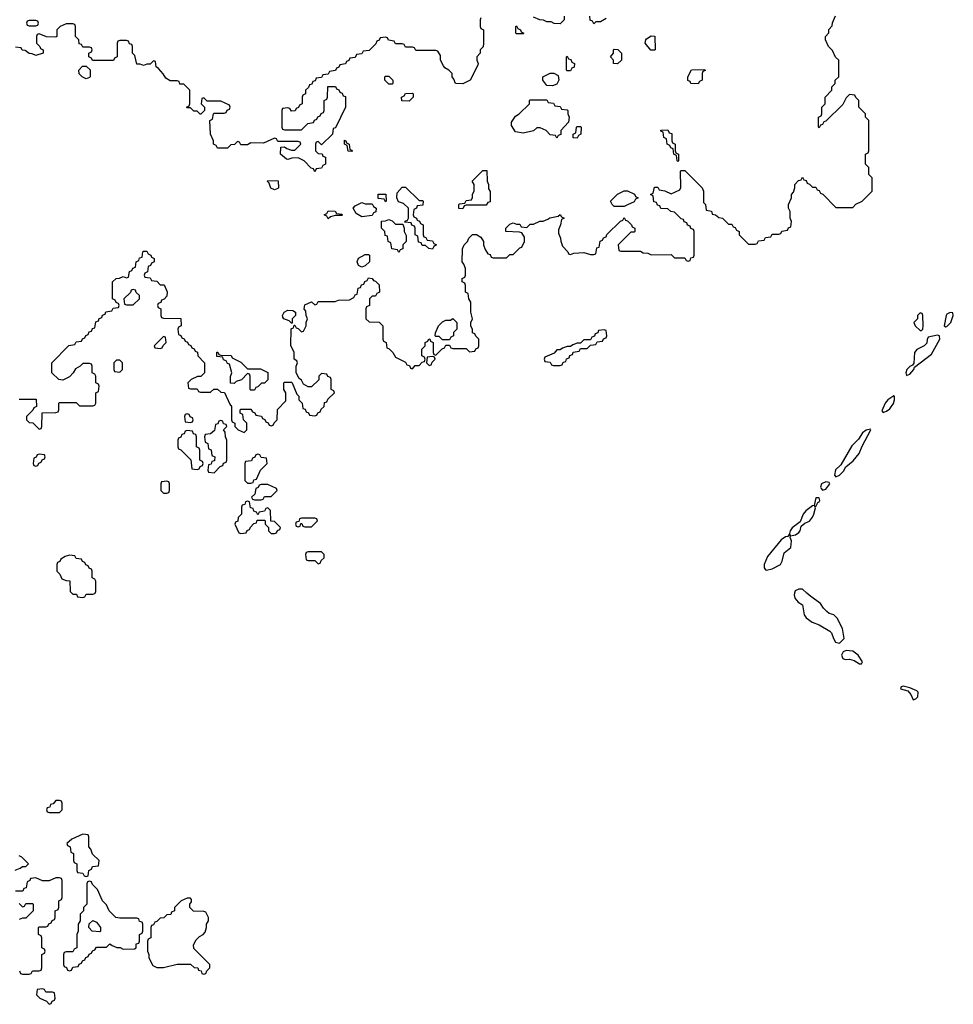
# Model space of a CAD drawing. Header units: inches. Extents: x 2701323 to 2964515, y 494916 to 722124.
# Tile 426 of 656: x 2842154 to 2847708, y 597554 to 603410. Entities that reach past the tile are written whole.
import ezdxf

# ---------------------------------------------------------------- set-up
doc = ezdxf.new("R2010")
doc.units = ezdxf.units.IN
doc.header["$MEASUREMENT"] = 0
doc.layers.add('C8549', color=7, linetype='Continuous')
doc.layers.add('C8640', color=7, linetype='Continuous')

msp = doc.modelspace()

# ---------------------------------------------------------------- linework, layer by layer
at = {"layer": 'C8549', "color": 2, "elevation": 2}
for points in [[(2842464, 600000), (2842470, 599994), (2842492.7, 599992.7), (2842498, 599978), (2842530, 599974), (2842542, 599978), (2842550, 599994), (2842590, 599994), (2842602, 599998), (2842602.7, 600000)], [(2846763.7, 600000), (2846761, 599990), (2846764.7, 599970), (2846785.4, 599945.4), (2846811.3, 599930), (2846821, 599870), (2846833.2, 599853.2), (2846867.7, 599827.7), (2846910.5, 599810.5), (2846974, 599774), (2846984, 599764), (2846994.8, 599730), (2847007.5, 599707.5), (2847030, 599702), (2847059, 599730), (2847049, 599789), (2847018, 599850), (2846998, 599870), (2846970, 599879), (2846955.3, 599890), (2846935.3, 599910), (2846918, 599938), (2846859.5, 599979.5), (2846836.7, 600000)], [(2842127.3, 598352.7), (2842156.4, 598363.6), (2842170, 598374), (2842190, 598374), (2842206, 598390), (2842166, 598430), (2842150, 598438)], [(2842152.7, 597752.7), (2842158, 597738), (2842170, 597734), (2842210, 597734), (2842222, 597738), (2842230, 597754), (2842270, 597754), (2842282, 597758), (2842286, 597770), (2842286, 597850), (2842302, 597858), (2842306, 597870), (2842302, 597882), (2842286, 597890), (2842286, 597950), (2842282, 597962), (2842266, 597970), (2842266, 598010), (2842270, 598014), (2842310, 598014), (2842322, 598018), (2842327.3, 598032.7), (2842342, 598038), (2842347.3, 598052.7), (2842362, 598058), (2842366, 598070), (2842366, 598110), (2842382, 598118), (2842386, 598130), (2842386, 598170), (2842402, 598178), (2842406, 598190), (2842406, 598290), (2842402, 598302), (2842390, 598306), (2842370, 598306), (2842330, 598288), (2842290, 598288), (2842250, 598306), (2842218, 598302), (2842214, 598290), (2842198, 598282), (2842192.7, 598247.3), (2842178, 598242), (2842172.7, 598227.3), (2842130, 598226)], [(2842150, 598154), (2842170, 598134), (2842182, 598138), (2842190, 598154), (2842230, 598154), (2842234, 598150), (2842234, 598110), (2842190, 598066), (2842170, 598066), (2842150, 598058)]]:
    msp.add_lwpolyline(points, dxfattribs=at)
for points in [[(2847070, 599659), (2847052, 599650), (2847042, 599630), (2847051.6, 599611.6), (2847065.4, 599605.4), (2847090, 599606), (2847118.8, 599598.8), (2847150, 599578), (2847162, 599578), (2847168, 599590), (2847142, 599630), (2847110, 599654)], [(2847410, 599446), (2847398, 599442), (2847394, 599430), (2847438, 599418), (2847456, 599396), (2847470, 599364.7), (2847486, 599370), (2847496.4, 599383.6), (2847498, 599410), (2847490, 599418), (2847450, 599435.3)], [(2842390, 598766), (2842370, 598766), (2842352.7, 598747.3), (2842338, 598742), (2842332.7, 598727.3), (2842318, 598722), (2842314, 598710), (2842318, 598698), (2842330, 598694), (2842390, 598694), (2842406, 598710), (2842406, 598750), (2842402, 598762)], [(2842530, 598566), (2842463.6, 598536.4), (2842434, 598510), (2842438, 598498), (2842454, 598490), (2842458, 598458), (2842474, 598450), (2842474, 598410), (2842478, 598398), (2842494, 598390), (2842494, 598350), (2842498, 598338), (2842530, 598334), (2842538, 598318), (2842550, 598314), (2842562, 598318), (2842566, 598350), (2842582, 598358), (2842587.3, 598372.7), (2842622, 598378), (2842626, 598410), (2842587.3, 598447.3), (2842576.4, 598476.4), (2842566, 598490), (2842566, 598550), (2842562, 598562)], [(2842570, 598286), (2842558, 598282), (2842554, 598270), (2842554, 598150), (2842534, 598130), (2842534, 598110), (2842514, 598090), (2842514, 598050), (2842502, 598030), (2842502, 597990), (2842494, 597970), (2842494, 597890), (2842478, 597882), (2842470, 597866), (2842430, 597866), (2842418, 597862), (2842414, 597850), (2842414, 597790), (2842418, 597778), (2842432.7, 597772.7), (2842438, 597758), (2842450, 597754), (2842462, 597758), (2842470, 597774), (2842502, 597778), (2842507.3, 597792.7), (2842522, 597798), (2842527.3, 597812.7), (2842542, 597818), (2842547.3, 597832.7), (2842562, 597838), (2842567.3, 597852.7), (2842582, 597858), (2842587.3, 597872.7), (2842602, 597878), (2842610, 597894), (2842670, 597894), (2842690, 597914), (2842703.6, 597903.6), (2842732.7, 597892.7), (2842751.6, 597891.6), (2842770, 597882), (2842836.4, 597883.6), (2842846, 597890), (2842847.3, 597912.7), (2842862, 597918), (2842866, 597930), (2842866, 597970), (2842882, 597978), (2842886, 597990), (2842886, 598030), (2842882, 598042), (2842867.3, 598047.3), (2842862, 598062), (2842850, 598066), (2842750, 598066), (2842726, 598070), (2842686, 598110), (2842670, 598146), (2842646, 598170), (2842616.4, 598236.4), (2842587.3, 598267.3), (2842582, 598282)], [(2843170, 598186), (2843150, 598186), (2843114, 598170), (2843074, 598130), (2843074, 598110), (2843058, 598102), (2843052.7, 598087.3), (2843030, 598086), (2843011.6, 598068.4), (2842990, 598066), (2842970, 598046), (2842958, 598042), (2842950, 598026), (2842938, 598022), (2842934, 598010), (2842934, 597950), (2842918, 597942), (2842914, 597930), (2842914, 597870), (2842922, 597850), (2842922, 597830), (2842945.4, 597785.4), (2842970, 597772), (2843010, 597772), (2843090, 597792), (2843170, 597792), (2843192.7, 597772.7), (2843214, 597770), (2843218, 597758), (2843232.7, 597752.7), (2843238, 597738), (2843250, 597734), (2843262, 597738), (2843267.3, 597752.7), (2843286, 597770), (2843286, 597790), (2843190, 597886), (2843188.4, 597908.4), (2843203.1, 597936.9), (2843223.1, 597956.9), (2843246, 597970), (2843256.4, 597983.6), (2843266, 598010), (2843266, 598030), (2843278, 598050), (2843278, 598070), (2843262, 598102), (2843250, 598106), (2843187.3, 598107.3), (2843166, 598130), (2843166, 598150), (2843176.4, 598163.6), (2843176.4, 598176.4)], [(2842630, 597986), (2842586, 597990), (2842566, 598010), (2842567.3, 598032.7), (2842590, 598052), (2842610, 598042), (2842634, 598010), (2842634, 597990)], [(2842290, 597646), (2842258, 597642), (2842254, 597610), (2842274, 597590), (2842312.7, 597572.7), (2842330, 597554), (2842342, 597558), (2842347.3, 597572.7), (2842362, 597578), (2842366, 597590), (2842362, 597622), (2842350, 597626), (2842310, 597626), (2842302, 597642)]]:
    msp.add_lwpolyline(points, close=True, dxfattribs=at)
at = {"layer": 'C8640', "color": 2, "elevation": 2}
for points in [[(2844898, 603422), (2844894, 603410), (2844894, 603370), (2844898, 603358), (2844914, 603350), (2844914, 603270), (2844911.6, 603248.4), (2844894, 603230), (2844894, 603210), (2844874, 603190), (2844874, 603170), (2844882, 603150), (2844879.6, 603140.4), (2844834, 603050), (2844790, 603028), (2844746, 603030), (2844736.4, 603056.4), (2844726, 603070), (2844726, 603090), (2844706, 603110), (2844683.1, 603123.1), (2844674.6, 603134.6), (2844658, 603170), (2844656.4, 603196.4), (2844642, 603222), (2844630, 603226), (2844510, 603226), (2844502, 603242), (2844490, 603246), (2844450, 603246), (2844442, 603262), (2844430, 603266), (2844390, 603266), (2844382, 603282), (2844347.3, 603287.3), (2844342, 603302), (2844330, 603306), (2844298, 603302), (2844292.7, 603287.3), (2844278, 603282), (2844272.7, 603267.3), (2844232.7, 603227.3), (2844198, 603222), (2844190, 603206), (2844158, 603202), (2844150, 603186), (2844118, 603182), (2844112.7, 603167.3), (2844098, 603162), (2844092.7, 603147.3), (2844058, 603142), (2844052.7, 603127.3), (2844038, 603122), (2844032.7, 603107.3), (2843998, 603102), (2843990, 603086), (2843958, 603082), (2843950, 603066), (2843918, 603062), (2843912.7, 603047.3), (2843898, 603042), (2843892.7, 603027.3), (2843878, 603022), (2843872.7, 603007.3), (2843854, 602990), (2843854, 602970), (2843838, 602962), (2843834, 602950), (2843834, 602910), (2843818, 602902), (2843812.7, 602887.3), (2843798, 602882), (2843792.7, 602867.3), (2843770, 602866), (2843762, 602882), (2843750, 602886), (2843718, 602882), (2843714, 602870), (2843714, 602770), (2843718, 602758), (2843730, 602754), (2843830, 602754), (2843867.3, 602792.7), (2843902, 602798), (2843907.3, 602812.7), (2843922, 602818), (2843927.3, 602832.7), (2843942, 602838), (2843947.3, 602852.7), (2843962, 602858), (2843966, 602870), (2843966, 602930), (2843982, 602938), (2843986, 602950), (2843987.3, 603012.7), (2844032.7, 603012.7), (2844038, 602998), (2844052.7, 602992.7), (2844058, 602978), (2844072.7, 602972.7), (2844078, 602958), (2844092.7, 602952.7), (2844092, 602890), (2844032.7, 602767.3), (2844018, 602762), (2844014, 602730), (2843950, 602666), (2843930, 602686), (2843918, 602682), (2843914, 602670), (2843914, 602630), (2843930, 602614), (2843952.7, 602612.7), (2843958, 602598), (2843972.7, 602592.7), (2843974, 602550), (2843958, 602542), (2843950, 602526), (2843918, 602522), (2843910, 602506), (2843902, 602522), (2843887.3, 602527.3), (2843846, 602570), (2843810, 602588), (2843772.7, 602587.3), (2843750, 602578), (2843740.4, 602580.4), (2843706, 602610), (2843707.3, 602652.7), (2843730, 602654), (2843743.6, 602643.6), (2843770, 602634), (2843790, 602634), (2843826, 602670), (2843822, 602682), (2843810, 602686), (2843690, 602686), (2843682, 602702), (2843670, 602706), (2843603.6, 602676.4), (2843530, 602678), (2843510, 602666), (2843470, 602666), (2843462, 602682), (2843450, 602686), (2843432.7, 602667.3), (2843410, 602666), (2843390, 602646), (2843330, 602646), (2843322, 602662), (2843306, 602670), (2843306, 602690), (2843288.4, 602728.4), (2843286, 602810), (2843302, 602818), (2843306, 602850), (2843310, 602854), (2843370, 602854), (2843382, 602858), (2843387.3, 602872.7), (2843402, 602878), (2843406, 602890), (2843402, 602902), (2843350, 602926), (2843270, 602926), (2843250, 602946), (2843238, 602942), (2843234, 602910), (2843254, 602890), (2843254, 602870), (2843231.6, 602848.4), (2843228.4, 602848.4), (2843210, 602866), (2843190, 602866), (2843170, 602886), (2843150, 602886), (2843146, 602890), (2843162, 602898), (2843166, 602910), (2843166, 602990), (2843130, 603026), (2843107.3, 603027.3), (2843102, 603042), (2843090, 603046), (2843050, 603046), (2843023.1, 603063.1), (2843008.4, 603088.4), (2842980.4, 603120.4), (2842966, 603130), (2842962, 603162), (2842950, 603166), (2842930, 603146), (2842910, 603146), (2842890, 603138), (2842870, 603146), (2842850, 603146), (2842838, 603198), (2842826, 603210), (2842826, 603250), (2842822, 603262), (2842807.3, 603267.3), (2842802, 603282), (2842790, 603286), (2842750, 603286), (2842738, 603282), (2842734, 603270), (2842734, 603190), (2842718, 603182), (2842712.7, 603167.3), (2842587.3, 603167.3), (2842582, 603182), (2842566, 603190), (2842566, 603210), (2842582, 603218), (2842586, 603230), (2842582, 603242), (2842570, 603246), (2842530, 603246), (2842522, 603262), (2842507.3, 603267.3), (2842506, 603290), (2842486, 603310), (2842486, 603370), (2842482, 603382), (2842470, 603386), (2842430, 603386), (2842394, 603370), (2842374, 603350), (2842374, 603310), (2842370, 603306), (2842312.7, 603307.3), (2842270, 603326), (2842258, 603322), (2842254, 603310), (2842254, 603270), (2842274, 603250), (2842278, 603238), (2842294, 603230), (2842294, 603210), (2842250, 603198), (2842227.3, 603207.3), (2842210, 603208), (2842187.3, 603227.3), (2842168.4, 603228.4), (2842162, 603242), (2842130, 603246)], [(2842150, 601154), (2842252.7, 601152.7), (2842254, 601110), (2842238, 601102), (2842232.7, 601087.3), (2842194, 601050), (2842194, 601030), (2842210, 601014), (2842232.7, 601012.7), (2842270, 600974), (2842282, 600978), (2842286, 600990), (2842287.3, 601072.7), (2842370, 601074), (2842382, 601078), (2842386, 601090), (2842386, 601130), (2842390, 601134), (2842490, 601134), (2842510, 601114), (2842590, 601114), (2842602, 601118), (2842606, 601130), (2842606, 601190), (2842622, 601198), (2842626, 601230), (2842622, 601242), (2842606, 601250), (2842606, 601290), (2842602, 601302), (2842586, 601310), (2842586, 601350), (2842582, 601362), (2842570, 601366), (2842530, 601366), (2842514, 601350), (2842486, 601334), (2842472, 601310), (2842450, 601286), (2842410, 601266), (2842386, 601270), (2842346, 601310), (2842346, 601370), (2842447.3, 601472.7), (2842482, 601478), (2842490, 601494), (2842522, 601498), (2842527.3, 601512.7), (2842542, 601518), (2842547.3, 601532.7), (2842562, 601538), (2842567.3, 601552.7), (2842582, 601558), (2842587.3, 601572.7), (2842602, 601578), (2842607.3, 601612.7), (2842622, 601618), (2842627.3, 601632.7), (2842642, 601638), (2842647.3, 601652.7), (2842662, 601658), (2842667.3, 601672.7), (2842702, 601678), (2842710, 601694), (2842742, 601698), (2842746, 601710), (2842742, 601722), (2842727.3, 601727.3), (2842722, 601742), (2842706, 601750), (2842706, 601850), (2842728.4, 601871.6), (2842747.3, 601872.7), (2842770, 601882), (2842790, 601874), (2842802, 601878), (2842807.3, 601912.7), (2842822, 601918), (2842827.3, 601932.7), (2842842, 601938), (2842846, 601970), (2842862, 601978), (2842867.3, 601992.7), (2842882, 601998), (2842886, 602030), (2842890, 602034), (2842910, 602034), (2842918, 602018), (2842934, 602010), (2842938, 601998), (2842954, 601990), (2842954, 601970), (2842938, 601962), (2842932.7, 601947.3), (2842918, 601942), (2842914, 601910), (2842898, 601902), (2842894, 601890), (2842898, 601878), (2842930, 601874), (2842938, 601858), (2842970, 601854), (2842990, 601834), (2843012.7, 601832.7), (2843031.6, 601791.6), (2843030, 601766), (2843012.7, 601747.3), (2842998, 601742), (2842992.7, 601727.3), (2842978, 601722), (2842974, 601710), (2842978, 601698), (2842994, 601690), (2842994, 601650), (2842998, 601638), (2843010, 601634), (2843112.7, 601632.7), (2843114, 601590), (2843098, 601582), (2843094, 601570), (2843098, 601538), (2843112.7, 601532.7), (2843118, 601518), (2843132.7, 601512.7), (2843138, 601498), (2843152.7, 601492.7), (2843158, 601478), (2843172.7, 601472.7), (2843178, 601458), (2843192.7, 601452.7), (2843198, 601438), (2843212.7, 601432.7), (2843214, 601410), (2843254, 601370), (2843254, 601310), (2843231.6, 601288.4), (2843212.7, 601287.3), (2843174, 601270), (2843154, 601250), (2843158, 601218), (2843170, 601214), (2843210, 601214), (2843218, 601198), (2843230, 601194), (2843290, 601194), (2843308.4, 601211.6), (2843330, 601212), (2843350, 601194), (2843372.7, 601192.7), (2843403.6, 601123.6), (2843414, 601110), (2843414, 601030), (2843418, 601018), (2843434, 601010), (2843434, 600990), (2843454, 600970), (2843490, 600954), (2843506, 600970), (2843506, 601010), (2843486, 601030), (2843482, 601062), (2843466, 601070), (2843466, 601090), (2843470, 601094), (2843530, 601094), (2843538, 601078), (2843552.7, 601072.7), (2843558, 601058), (2843592.7, 601052.7), (2843598, 601038), (2843612.7, 601032.7), (2843618, 601018), (2843632.7, 601012.7), (2843638, 600998), (2843650, 600994), (2843662, 600998), (2843667.3, 601012.7), (2843686, 601030), (2843688.4, 601091.6), (2843736.4, 601143.6), (2843738, 601190), (2843726, 601210), (2843726, 601250), (2843730, 601254), (2843770, 601254), (2843774, 601250), (2843803.6, 601183.6), (2843814, 601170), (2843814, 601150), (2843834, 601130), (2843838, 601098), (2843852.7, 601092.7), (2843858, 601078), (2843872.7, 601072.7), (2843878, 601058), (2843910, 601054), (2843922, 601058), (2843927.3, 601072.7), (2843942, 601078), (2843947.3, 601092.7), (2843966, 601110), (2843967.3, 601132.7), (2843982, 601138), (2843987.3, 601152.7), (2844026, 601190), (2844022, 601202), (2844006, 601210), (2844006, 601270), (2844002, 601282), (2843987.3, 601287.3), (2843982, 601302), (2843950, 601306), (2843934, 601290), (2843932.7, 601267.3), (2843890, 601226), (2843870, 601226), (2843843.1, 601243.1), (2843830, 601266), (2843816.4, 601276.4), (2843798, 601310), (2843798, 601350), (2843806, 601370), (2843802, 601382), (2843786, 601390), (2843786, 601430), (2843767.3, 601472.7), (2843768.4, 601571.6), (2843782, 601578), (2843786, 601594), (2843790, 601594), (2843798, 601578), (2843810, 601574), (2843830, 601554), (2843842, 601558), (2843858, 601590), (2843858, 601610), (2843866, 601630), (2843858, 601650), (2843856.4, 601676.4), (2843846, 601690), (2843850, 601714), (2843890, 601732), (2843910, 601714), (2843922, 601718), (2843930, 601734), (2844030, 601734), (2844050, 601742), (2844116.4, 601743.6), (2844142, 601758), (2844150, 601774), (2844162, 601778), (2844167.3, 601812.7), (2844182, 601818), (2844187.3, 601832.7), (2844202, 601838), (2844207.3, 601852.7), (2844222, 601858), (2844230, 601874), (2844251.6, 601871.6), (2844258, 601858), (2844270, 601854), (2844292.7, 601832.7), (2844294, 601790), (2844278, 601782), (2844270, 601766), (2844250, 601766), (2844234, 601750), (2844234, 601710), (2844218, 601702), (2844214, 601690), (2844214, 601630), (2844232.7, 601612.7), (2844291.6, 601611.6), (2844314, 601590), (2844314, 601510), (2844318, 601498), (2844334, 601490), (2844338, 601458), (2844352.7, 601452.7), (2844374, 601430), (2844390, 601402), (2844450, 601374), (2844458, 601358), (2844472.7, 601352.7), (2844478, 601338), (2844490, 601334), (2844507.3, 601352.7), (2844530, 601354), (2844547.3, 601372.7), (2844562, 601378), (2844566, 601390), (2844562, 601402), (2844546, 601410), (2844546, 601450), (2844566, 601470), (2844566, 601490), (2844582, 601498), (2844588.4, 601511.6), (2844594, 601510), (2844598, 601498), (2844614, 601490), (2844614, 601430), (2844618, 601418), (2844630, 601414), (2844667.3, 601452.7), (2844682, 601458), (2844690, 601474), (2844710, 601474), (2844718, 601458), (2844730, 601454), (2844810, 601454), (2844830, 601434), (2844862, 601438), (2844867.3, 601452.7), (2844882, 601458), (2844886, 601470), (2844886, 601510), (2844867.3, 601527.3), (2844862, 601542), (2844848.4, 601548.4), (2844847.3, 601567.3), (2844838, 601590), (2844838, 601610), (2844848, 601630), (2844838, 601670), (2844838, 601730), (2844826, 601750), (2844822, 601782), (2844806, 601790), (2844806, 601830), (2844802, 601842), (2844786, 601850), (2844786, 601870), (2844802, 601878), (2844806, 601890), (2844806, 601930), (2844796.4, 601956.4), (2844786, 601970), (2844787.3, 602047.3), (2844798, 602070), (2844818, 602090), (2844826, 602110), (2844848.4, 602131.6), (2844871.6, 602131.6), (2844896.9, 602116.9), (2844914, 602090), (2844914, 602070), (2844923.6, 602043.6), (2844938, 602018), (2844952.7, 602012.7), (2844958, 601998), (2844970, 601994), (2845050, 601994), (2845070, 602014), (2845090, 602014), (2845130, 602054), (2845142, 602058), (2845158, 602090), (2845156.4, 602116.4), (2845142, 602142), (2845127.3, 602147.3), (2845046, 602150), (2845046, 602170), (2845070, 602194), (2845090, 602202), (2845110, 602194), (2845130, 602194), (2845138, 602178), (2845170, 602174), (2845190, 602194), (2845210, 602194), (2845248.4, 602211.6), (2845267.3, 602212.7), (2845296.4, 602223.6), (2845308.4, 602231.6), (2845358, 602242), (2845370, 602252), (2845378, 602238), (2845394, 602230), (2845378, 602222), (2845372, 602190), (2845359.6, 602160.4), (2845359.6, 602139.6), (2845371.6, 602111.6), (2845372.7, 602092.7), (2845383.6, 602063.6), (2845414, 602030), (2845418, 602018), (2845430, 602014), (2845450, 602022), (2845510, 602024.7), (2845550, 602014), (2845570, 602014), (2845582, 602018), (2845587.3, 602052.7), (2845602, 602058), (2845607.3, 602092.7), (2845622, 602098), (2845627.3, 602112.7), (2845642, 602118), (2845647.3, 602132.7), (2845727.3, 602212.7), (2845742, 602218), (2845750, 602234), (2845758, 602218), (2845770, 602214), (2845794, 602190), (2845798, 602178), (2845814, 602170), (2845814, 602150), (2845810, 602146), (2845790, 602146), (2845714, 602070), (2845718, 602038), (2845730, 602034), (2845847.3, 602032.7), (2845863.6, 602023.6), (2845890, 602022), (2845910, 602012), (2846030, 602014), (2846050, 601994), (2846110, 601994), (2846118, 601978), (2846130, 601974), (2846142, 601978), (2846147.3, 601992.7), (2846162, 601998), (2846166, 602010), (2846166, 602150), (2846162, 602162), (2846147.3, 602167.3), (2846142, 602182), (2846127.3, 602187.3), (2846122, 602202), (2846107.3, 602207.3), (2846102, 602222), (2846090, 602226), (2846050, 602266), (2846028.4, 602268.4), (2846010, 602286), (2845967.3, 602287.3), (2845962, 602302), (2845947.3, 602307.3), (2845942, 602322), (2845927.3, 602327.3), (2845922, 602362), (2845906, 602370), (2845922, 602378), (2845930, 602414), (2845950, 602414), (2845958, 602398), (2845991.6, 602391.6), (2846030, 602374), (2846082, 602398), (2846087.3, 602412.7), (2846086, 602510), (2846090, 602514), (2846110, 602514), (2846214, 602410), (2846222, 602390), (2846222, 602322), (2846234, 602310), (2846238, 602278), (2846270, 602272), (2846274, 602254), (2846294, 602250), (2846312.7, 602232.7), (2846334, 602230), (2846370, 602194), (2846390, 602194), (2846398, 602178), (2846410, 602174), (2846418, 602158), (2846434, 602150), (2846434, 602130), (2846490, 602074), (2846530, 602074), (2846542, 602078), (2846550, 602094), (2846582, 602098), (2846590, 602114), (2846622, 602118), (2846630, 602134), (2846670, 602134), (2846682, 602138), (2846687.3, 602152.7), (2846722, 602158), (2846727.3, 602172.7), (2846742, 602178), (2846746, 602210), (2846738, 602230), (2846738, 602270), (2846728, 602290), (2846728, 602310), (2846746, 602350), (2846746, 602370), (2846756.4, 602383.6), (2846766, 602410), (2846766, 602430), (2846787.3, 602452.7), (2846802, 602458), (2846810, 602474), (2846818, 602458), (2846832.7, 602452.7), (2846838, 602438), (2846852.7, 602432.7), (2846870, 602414), (2846890, 602414), (2846898, 602398), (2846910, 602394), (2846918, 602378), (2846932.7, 602372.7), (2847010, 602294), (2847110, 602294), (2847127.3, 602312.7), (2847166, 602330), (2847226, 602390), (2847226, 602470), (2847206, 602490), (2847206, 602530), (2847186, 602550), (2847186, 602610), (2847202, 602618), (2847206, 602630), (2847206, 602810), (2847186, 602830), (2847186, 602850), (2847146, 602890), (2847146, 602930), (2847127.3, 602947.3), (2847122, 602962), (2847090, 602966), (2847070, 602946), (2847050, 602906), (2846950, 602806), (2846938, 602802), (2846930, 602786), (2846918, 602782), (2846910, 602766), (2846906, 602770), (2846906, 602830), (2846922, 602838), (2846926, 602850), (2846926, 602890), (2846946, 602910), (2846946, 602950), (2846986, 602990), (2846986, 603010), (2847006, 603030), (2847006, 603050), (2847026, 603070), (2847026, 603170), (2847007.3, 603187.3), (2846990, 603226), (2846966, 603250), (2846948, 603290), (2846948, 603310), (2846967.3, 603332.7), (2846968.4, 603351.6), (2846987.3, 603372.7), (2846988.4, 603391.6), (2847007.3, 603432.7)], [(2845394, 603430), (2845394, 603410), (2845370, 603386), (2845332.7, 603387.3), (2845316.4, 603396.4), (2845290, 603398), (2845270, 603408), (2845248.4, 603408.4), (2845210, 603426)], [(2845643.6, 603416.4), (2845610, 603398), (2845582, 603398), (2845570, 603386), (2845562, 603402), (2845547.3, 603407.3), (2845546, 603430)], [(2842602.7, 600000), (2842606, 600010), (2842606, 600070), (2842602, 600082), (2842586, 600090), (2842586, 600130), (2842582, 600142), (2842567.3, 600147.3), (2842562, 600162), (2842547.3, 600167.3), (2842542, 600182), (2842527.3, 600187.3), (2842522, 600202), (2842490, 600206), (2842482, 600222), (2842450, 600226), (2842423.6, 600216.4), (2842398, 600202), (2842392.7, 600187.3), (2842378, 600182), (2842374, 600170), (2842374, 600130), (2842392.7, 600112.7), (2842404.7, 600084.7), (2842430, 600074), (2842452.7, 600072.7), (2842454, 600010), (2842464, 600000)], [(2846836.7, 600000), (2846810, 600024), (2846790, 600024), (2846767.1, 600012.9), (2846763.7, 600000)]]:
    msp.add_lwpolyline(points, dxfattribs=at)
for points in [[(2842250, 603406), (2842210, 603406), (2842198, 603402), (2842194, 603390), (2842198, 603378), (2842210, 603374), (2842250, 603374), (2842262, 603378), (2842266, 603390), (2842262, 603402)], [(2845110, 603326), (2845106, 603330), (2845106, 603370), (2845110, 603374), (2845118, 603358), (2845134, 603350), (2845138, 603338), (2845154, 603330), (2845150, 603326)], [(2845930, 603228), (2845908.9, 603228.9), (2845875.3, 603270), (2845878, 603290), (2845883.1, 603296.9), (2845910, 603314), (2845932, 603312), (2845934, 603230)], [(2845710, 603148), (2845686, 603150), (2845686, 603170), (2845668, 603190), (2845686, 603210), (2845686, 603230), (2845690, 603234), (2845712.7, 603232.7), (2845734, 603210), (2845734, 603170)], [(2845410, 603106), (2845406, 603110), (2845406, 603190), (2845410, 603194), (2845418, 603178), (2845432.7, 603172.7), (2845438, 603158), (2845454, 603150), (2845452.7, 603127.3), (2845438, 603122), (2845430, 603106)], [(2842550, 603058), (2842526, 603070), (2842507.3, 603087.3), (2842506, 603110), (2842527.3, 603132.7), (2842550, 603134), (2842572.7, 603112.7), (2842574, 603070), (2842570, 603066)], [(2846190, 603028), (2846146, 603030), (2846142, 603042), (2846128.4, 603048.4), (2846128, 603070), (2846150, 603112), (2846230, 603114), (2846232.7, 603107.3), (2846218, 603102), (2846214, 603090), (2846214, 603050), (2846198, 603042)], [(2844350, 603026), (2844326, 603050), (2844326, 603070), (2844330, 603074), (2844350, 603074), (2844374, 603050), (2844374, 603030), (2844370, 603026)], [(2845323.6, 603016.4), (2845290, 603018), (2845266, 603050), (2845266, 603070), (2845310, 603092), (2845331.6, 603091.6), (2845358, 603078), (2845362, 603050), (2845350, 603026)], [(2844470, 602926), (2844427.3, 602927.3), (2844426, 602950), (2844442, 602958), (2844448.4, 602971.6), (2844490, 602974), (2844494, 602970), (2844494, 602950)], [(2845350, 602706), (2845342, 602722), (2845310, 602726), (2845286, 602750), (2845250, 602766), (2845230, 602766), (2845211.1, 602748.9), (2845150, 602735.3), (2845104, 602744), (2845080.4, 602780.4), (2845080.4, 602799.6), (2845103.1, 602836.9), (2845126, 602850), (2845186, 602910), (2845186, 602930), (2845190, 602934), (2845290, 602934), (2845298, 602918), (2845330, 602914), (2845338, 602898), (2845370, 602894), (2845378, 602878), (2845410, 602874), (2845414, 602870), (2845414, 602850), (2845422, 602830), (2845419.6, 602800.4), (2845374, 602750), (2845372.7, 602727.3), (2845358, 602722)], [(2845470, 602706), (2845447.3, 602707.3), (2845446, 602730), (2845462, 602738), (2845466, 602770), (2845470, 602774), (2845490, 602774), (2845494, 602770), (2845491.6, 602728.4), (2845478, 602722)], [(2846070, 602566), (2846066, 602570), (2846062, 602602), (2846046, 602610), (2846042, 602642), (2846027.3, 602647.3), (2846022, 602662), (2846006, 602670), (2846002, 602702), (2845986, 602710), (2845982, 602742), (2845967.3, 602747.3), (2845967.3, 602752.7), (2846010, 602754), (2846018, 602738), (2846032.7, 602732.7), (2846034, 602690), (2846038, 602678), (2846054, 602670), (2846054, 602630), (2846058, 602618), (2846074, 602610), (2846074, 602570)], [(2844130, 602626), (2844107.3, 602627.3), (2844102, 602662), (2844086, 602670), (2844086, 602694), (2844094, 602690), (2844098, 602678), (2844114, 602670), (2844118, 602638), (2844130, 602634), (2844134, 602630)], [(2844790, 602286), (2844767.3, 602287.3), (2844766, 602310), (2844770, 602314), (2844802, 602318), (2844810, 602334), (2844842, 602338), (2844847.3, 602352.7), (2844848.4, 602371.6), (2844858, 602390), (2844858, 602430), (2844846, 602450), (2844910, 602514), (2844932.7, 602512.7), (2844934, 602450), (2844942, 602430), (2844943.6, 602403.6), (2844952.7, 602387.3), (2844952.7, 602327.3), (2844938, 602322), (2844930, 602306), (2844810, 602306), (2844798, 602302)], [(2843670, 602398), (2843648.9, 602408.9), (2843638, 602438), (2843628.4, 602448.4), (2843630, 602454), (2843691.1, 602451.1), (2843694, 602410), (2843690, 602406)], [(2844530, 602334), (2844550, 602334), (2844554, 602330), (2844552.7, 602307.3), (2844518, 602302), (2844514, 602290), (2844498, 602282), (2844494, 602250), (2844498, 602238), (2844514, 602230), (2844518, 602218), (2844532.7, 602212.7), (2844538, 602198), (2844554, 602190), (2844554, 602130), (2844558, 602118), (2844570, 602114), (2844578, 602098), (2844610, 602094), (2844618, 602078), (2844634, 602070), (2844618, 602062), (2844610, 602046), (2844588.4, 602048.4), (2844567.3, 602067.3), (2844548, 602068), (2844542, 602082), (2844527.3, 602087.3), (2844522, 602122), (2844506, 602130), (2844506, 602170), (2844502, 602182), (2844487.3, 602187.3), (2844482, 602202), (2844446, 602206), (2844447.3, 602212.7), (2844462, 602218), (2844466, 602230), (2844466, 602290), (2844436.4, 602316.4), (2844407.3, 602327.3), (2844398, 602350), (2844400.4, 602379.6), (2844430, 602414), (2844450, 602414)], [(2844330, 602326), (2844322, 602342), (2844287.3, 602347.3), (2844287.3, 602372.7), (2844332.7, 602372.7), (2844334, 602330)], [(2845690, 602298), (2845678, 602310), (2845668, 602330), (2845710, 602372), (2845750, 602392), (2845770, 602392), (2845811.6, 602371.6), (2845818, 602358), (2845834, 602350), (2845818, 602342), (2845810, 602326), (2845770, 602308), (2845750, 602298)], [(2844210, 602314), (2844250, 602314), (2844258, 602298), (2844274, 602290), (2844272.7, 602267.3), (2844258, 602262), (2844250, 602246), (2844190, 602238), (2844156.4, 602256.4), (2844138, 602290), (2844150, 602302), (2844190, 602322)], [(2843990, 602226), (2843982, 602242), (2843966, 602250), (2843982, 602258), (2843990, 602274), (2844031.6, 602271.6), (2844038, 602258), (2844070, 602254), (2844074, 602250), (2844070, 602246), (2844030, 602246), (2844002, 602238)], [(2844390, 602194), (2844434, 602194), (2844442, 602170), (2844442, 602150), (2844452.7, 602127.3), (2844454, 602090), (2844434, 602070), (2844432.7, 602047.3), (2844418, 602042), (2844410, 602026), (2844402, 602042), (2844367.3, 602047.3), (2844362, 602082), (2844346, 602090), (2844342, 602122), (2844327.3, 602127.3), (2844326, 602150), (2844306, 602170), (2844307.3, 602212.7), (2844330, 602214), (2844350, 602222), (2844370, 602214)], [(2844190, 601938), (2844170, 601948), (2844162, 601970), (2844170, 601992), (2844210, 602014), (2844230, 602014), (2844234, 602010), (2844234, 601970), (2844210, 601946)], [(2842830, 601806), (2842818, 601802), (2842812.7, 601787.3), (2842774, 601750), (2842778, 601718), (2842790, 601714), (2842830, 601714), (2842866, 601750), (2842866, 601770), (2842847.3, 601787.3), (2842842, 601802)], [(2843770, 601606), (2843758, 601618), (2843726, 601630), (2843720.4, 601640.4), (2843718, 601650), (2843728, 601670), (2843750, 601682), (2843779.6, 601679.6), (2843794, 601670), (2843794, 601650), (2843774, 601630), (2843774, 601606)], [(2847510, 601666), (2847494, 601650), (2847494, 601630), (2847474, 601610), (2847482, 601590), (2847510, 601562), (2847518, 601562), (2847526, 601570), (2847528, 601590), (2847526, 601650), (2847522, 601662)], [(2847690, 601668), (2847670, 601658), (2847664.7, 601650), (2847654, 601590), (2847663.6, 601583.6), (2847670, 601584.7), (2847693.2, 601610), (2847708, 601650), (2847706, 601666)], [(2844670, 601506), (2844650, 601526), (2844630, 601526), (2844626, 601530), (2844627.3, 601547.3), (2844646, 601590), (2844670, 601614), (2844690, 601622), (2844716.4, 601623.6), (2844730, 601632), (2844754, 601610), (2844754, 601570), (2844734, 601550), (2844734, 601530), (2844718, 601522), (2844710, 601506)], [(2845630, 601566), (2845598, 601562), (2845592.7, 601547.3), (2845578, 601542), (2845572.7, 601527.3), (2845558, 601522), (2845550, 601506), (2845510, 601506), (2845490, 601486), (2845470, 601486), (2845443.6, 601476.4), (2845430, 601466), (2845410, 601466), (2845383.6, 601456.4), (2845370, 601446), (2845350, 601446), (2845332.7, 601427.3), (2845278, 601402), (2845274, 601390), (2845278, 601378), (2845310, 601374), (2845318, 601358), (2845330, 601354), (2845370, 601354), (2845382, 601358), (2845387.3, 601372.7), (2845402, 601378), (2845407.3, 601392.7), (2845422, 601398), (2845427.3, 601412.7), (2845442, 601418), (2845447.3, 601432.7), (2845482, 601438), (2845490, 601454), (2845530, 601454), (2845550, 601474), (2845582, 601478), (2845590, 601494), (2845622, 601498), (2845627.3, 601512.7), (2845642, 601518), (2845646, 601530), (2845642, 601562)], [(2847614.6, 601534.6), (2847558, 601522), (2847551.6, 601508.4), (2847550, 601486), (2847534, 601470), (2847490, 601448), (2847478, 601430), (2847472.7, 601367.3), (2847464.7, 601355.3), (2847450, 601348), (2847432, 601330), (2847424.7, 601310), (2847430, 601294), (2847450, 601302), (2847474, 601330), (2847476.4, 601343.6), (2847578.6, 601421.4), (2847628.7, 601510), (2847626, 601530)], [(2843010, 601526), (2842954, 601470), (2842958, 601458), (2842990, 601454), (2843002, 601458), (2843007.3, 601472.7), (2843026, 601490), (2843022, 601522)], [(2843530, 601206), (2843526, 601210), (2843526, 601290), (2843522, 601302), (2843510, 601306), (2843472.7, 601267.3), (2843442, 601258), (2843430, 601246), (2843407.3, 601247.3), (2843407.3, 601287.3), (2843415.3, 601310), (2843402, 601362), (2843390, 601366), (2843382, 601382), (2843367.3, 601387.3), (2843362, 601402), (2843327.3, 601407.3), (2843327.3, 601432.7), (2843332.7, 601432.7), (2843338, 601418), (2843350, 601414), (2843412.7, 601412.7), (2843418, 601398), (2843470, 601374), (2843510, 601334), (2843587.3, 601332.7), (2843631.1, 601311.1), (2843631.1, 601268.9), (2843610, 601248), (2843592.7, 601247.3), (2843570, 601226), (2843558, 601222), (2843550, 601206)], [(2842750, 601386), (2842730, 601386), (2842714, 601370), (2842714, 601330), (2842718, 601318), (2842750, 601314), (2842766, 601330), (2842766, 601370)], [(2844610, 601406), (2844578, 601402), (2844574, 601370), (2844590, 601354), (2844602, 601358), (2844607.3, 601372.7), (2844626, 601390), (2844622, 601402)], [(2847353.6, 601173.6), (2847318, 601150), (2847302.8, 601130), (2847283.6, 601083.6), (2847290, 601074), (2847310, 601081), (2847330, 601096), (2847353.1, 601126.9), (2847359, 601150), (2847358, 601170)], [(2843150, 601066), (2843138, 601062), (2843134, 601050), (2843138, 601018), (2843170, 601014), (2843182, 601018), (2843186, 601030), (2843182, 601042), (2843167.3, 601047.3), (2843162, 601062)], [(2843350, 601026), (2843338, 601022), (2843332.7, 601007.3), (2843318, 601002), (2843312.7, 600967.3), (2843290, 600946), (2843258, 600942), (2843254, 600930), (2843258, 600898), (2843274, 600890), (2843278, 600858), (2843292.7, 600852.7), (2843298, 600818), (2843314, 600810), (2843312.7, 600787.3), (2843298, 600782), (2843292.7, 600767.3), (2843278, 600762), (2843274, 600730), (2843278, 600718), (2843310, 600714), (2843347.3, 600752.7), (2843362, 600758), (2843367.3, 600772.7), (2843382, 600778), (2843386, 600790), (2843386, 600910), (2843378, 600930), (2843376.4, 600956.4), (2843366, 600970), (2843386, 600990), (2843382, 601002), (2843367.3, 601007.3), (2843362, 601022)], [(2843150, 600966), (2843138, 600962), (2843132.7, 600947.3), (2843118, 600942), (2843112.7, 600927.3), (2843098, 600922), (2843094, 600910), (2843094, 600870), (2843098, 600858), (2843112.7, 600852.7), (2843172.7, 600792.7), (2843178, 600738), (2843210, 600734), (2843222, 600738), (2843227.3, 600752.7), (2843242, 600758), (2843246, 600770), (2843242, 600782), (2843226, 600790), (2843226, 600850), (2843222, 600862), (2843206, 600870), (2843206, 600930), (2843202, 600942), (2843187.3, 600947.3), (2843182, 600962)], [(2847215.3, 600975.3), (2847190, 600968.7), (2847167.7, 600952.3), (2847144, 600916), (2847104.5, 600875.5), (2847038, 600762), (2847007.5, 600732.5), (2847002, 600702), (2847010, 600692), (2847030, 600701), (2847055.5, 600724.5), (2847068.7, 600751.3), (2847112.9, 600787.1), (2847148.7, 600830), (2847165.6, 600874.4), (2847218, 600970)], [(2842270, 600826), (2842258, 600822), (2842252.7, 600807.3), (2842238, 600802), (2842234, 600770), (2842238, 600758), (2842250, 600754), (2842262, 600758), (2842267.3, 600772.7), (2842282, 600778), (2842287.3, 600792.7), (2842302, 600798), (2842306, 600810), (2842302, 600822)], [(2843570, 600826), (2843558, 600822), (2843552.7, 600807.3), (2843538, 600802), (2843532.7, 600787.3), (2843498, 600782), (2843494, 600770), (2843494, 600670), (2843510, 600654), (2843530, 600654), (2843542, 600658), (2843547.3, 600672.7), (2843562, 600678), (2843586, 600730), (2843626, 600770), (2843622, 600802), (2843590, 600806), (2843582, 600822)], [(2843030, 600666), (2842998, 600662), (2842994, 600650), (2842994, 600610), (2843010, 600594), (2843030, 600594), (2843042, 600598), (2843046, 600610), (2843046, 600650), (2843042, 600662)], [(2846950, 600662), (2846924.7, 600650), (2846918, 600630), (2846921, 600621), (2846930, 600612), (2846950, 600618), (2846974, 600650), (2846970, 600658)], [(2843630, 600646), (2843590, 600646), (2843578, 600642), (2843572.7, 600627.3), (2843558, 600622), (2843552.7, 600587.3), (2843534, 600570), (2843538, 600558), (2843550, 600554), (2843590, 600554), (2843602, 600558), (2843610, 600574), (2843650, 600574), (2843686, 600610), (2843682, 600622)], [(2843510, 600546), (2843498, 600542), (2843492.7, 600527.3), (2843478, 600522), (2843474, 600510), (2843474, 600470), (2843454, 600450), (2843452.7, 600427.3), (2843438, 600422), (2843434, 600410), (2843458, 600358), (2843470, 600354), (2843502, 600358), (2843507.3, 600372.7), (2843522, 600378), (2843527.3, 600392.7), (2843547.3, 600412.7), (2843562, 600418), (2843567.3, 600432.7), (2843610, 600434), (2843614, 600430), (2843614, 600410), (2843634, 600390), (2843634, 600370), (2843650, 600354), (2843670, 600354), (2843682, 600358), (2843687.3, 600372.7), (2843702, 600378), (2843706, 600390), (2843670, 600426), (2843647.3, 600427.3), (2843646, 600490), (2843630, 600506), (2843618, 600502), (2843610, 600486), (2843578, 600482), (2843570, 600466), (2843562, 600482), (2843547.3, 600487.3), (2843542, 600502), (2843527.3, 600507.3), (2843522, 600542)], [(2846910, 600566), (2846890, 600566), (2846879.6, 600520.4), (2846870, 600518), (2846830, 600489), (2846814.8, 600470), (2846796.9, 600423.1), (2846750, 600388), (2846738, 600370), (2846734, 600354), (2846738, 600342), (2846730, 600346), (2846723.6, 600336.4), (2846710, 600334), (2846683.5, 600316.5), (2846601.7, 600218.3), (2846582, 600170), (2846582.8, 600150), (2846590, 600138), (2846596.9, 600136.9), (2846630, 600144), (2846679, 600170), (2846689.3, 600190), (2846701.5, 600238.5), (2846742, 600270), (2846745.2, 600310), (2846738, 600330), (2846740.4, 600339.6), (2846770, 600346.8), (2846790, 600361), (2846797.2, 600370), (2846803.1, 600396.9), (2846824, 600416), (2846852.5, 600427.5), (2846870, 600452), (2846879, 600470), (2846887.3, 600507.3), (2846882, 600518), (2846890, 600514), (2846902, 600538), (2846910, 600542), (2846914, 600550)], [(2843910, 600446), (2843830, 600446), (2843818, 600442), (2843814, 600426), (2843798, 600422), (2843794, 600410), (2843798, 600398), (2843810, 600394), (2843822, 600398), (2843826, 600414), (2843832.7, 600412.7), (2843838, 600398), (2843850, 600394), (2843890, 600394), (2843926, 600430), (2843922, 600442)], [(2843950, 600246), (2843870, 600246), (2843858, 600242), (2843854, 600230), (2843858, 600198), (2843870, 600194), (2843910, 600194), (2843930, 600174), (2843942, 600178), (2843947.3, 600192.7), (2843966, 600210), (2843966, 600230)]]:
    msp.add_lwpolyline(points, close=True, dxfattribs=at)

doc.saveas('drawing.dxf')
